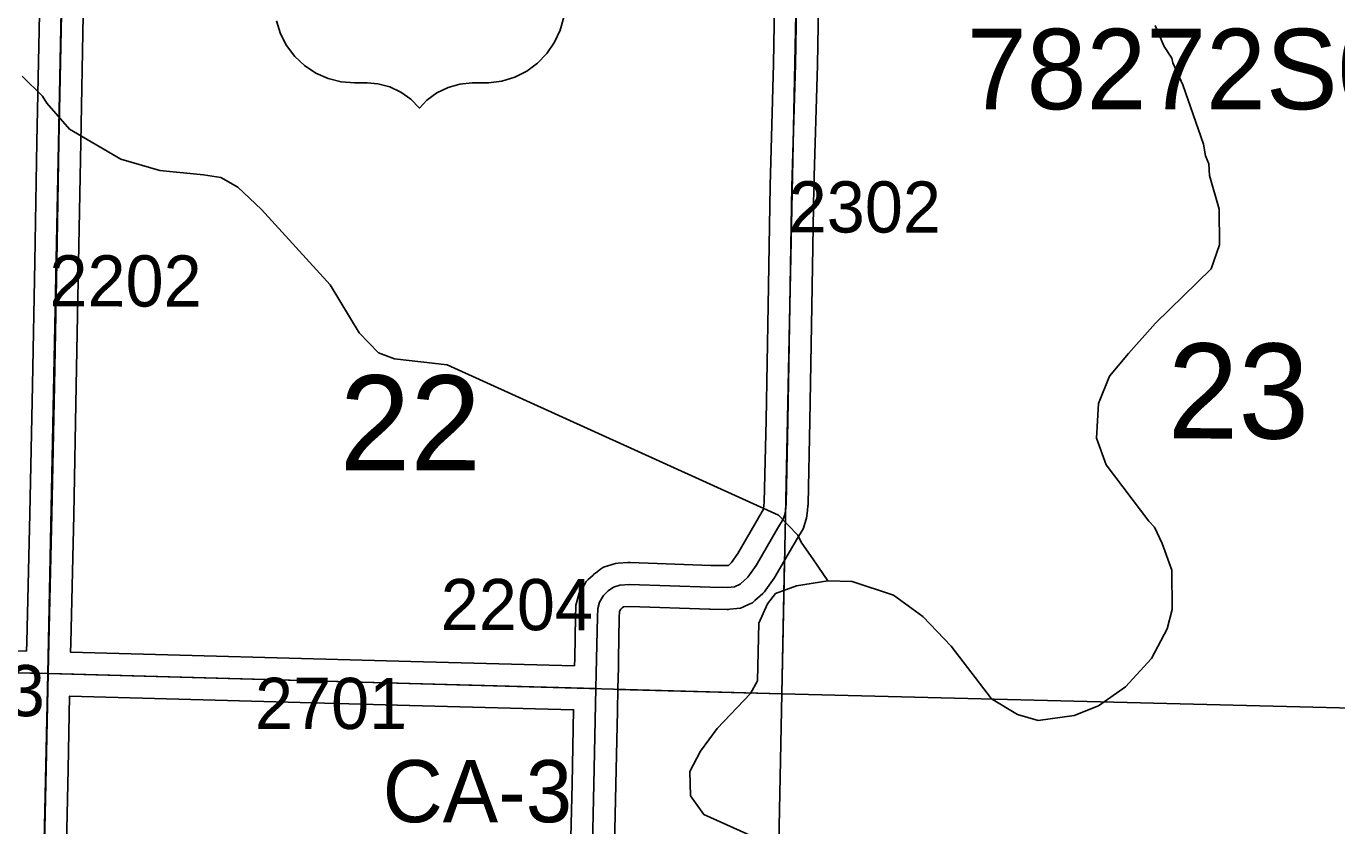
# Model space of a CAD drawing. Extents: x -132.8 to -73.3, y -60 to -26.
# Drawn here: x -101.089 to -99.297, y -49.096 to -48.002 of the extents above; entities that cross this region are included whole.
import ezdxf

# ---------------------------------------------------------------- set-up
doc = ezdxf.new("R2010")
doc.units = 0
for name, color, linetype in [('tdCoHydroRiver', 7, 'Continuous'), ('tdCoSecRdNmbr', 7, 'Continuous'), ('tdCoSecRteBand', 7, 'Continuous'), ('tdCoSecRteCL', 7, 'Continuous'), ('tdCoSectLine', 7, 'Continuous'), ('tdCoSectLinePart', 7, 'Continuous'), ('tdCoSectNmbr', 7, 'Continuous'), ('tdCoShieldUsRte', 7, 'Continuous'), ('tdCoStrucPriMaintName', 7, 'Continuous'), ('tdCoStrucSecCoName', 7, 'Continuous'), ('tdCoSurfGravel', 7, 'Continuous'), ('tdCoTwpBndry', 7, 'Continuous'), ('tdCoTwpBndryShd', 7, 'Continuous')]:
    doc.layers.add(name, color=color, linetype=linetype)

msp = doc.modelspace()

# ---------------------------------------------------------------- linework, layer by layer
at = {"layer": 'tdCoHydroRiver'}
for points in [[(-99.5452, -48.0008), (-99.5332, -48.0295), (-99.5225, -48.0455), (-99.521, -48.0518), (-99.5075, -48.0821), (-99.4793, -48.1632), (-99.4765, -48.179), (-99.4721, -48.1902), (-99.4708, -48.206), (-99.4577, -48.252), (-99.4572, -48.3009), (-99.4689, -48.3338), (-99.5448, -48.4078), (-99.582, -48.4496), (-99.6079, -48.4805), (-99.623, -48.5181), (-99.6256, -48.5653), (-99.6122, -48.6019), (-99.554, -48.679), (-99.5463, -48.687), (-99.5357, -48.7093), (-99.5223, -48.7459), (-99.5219, -48.7996), (-99.5289, -48.8262), (-99.5503, -48.8668), (-99.5859, -48.9054), (-99.6227, -48.9314), (-99.6562, -48.9448), (-99.7053, -48.9516), (-99.7335, -48.9431), (-99.7693, -48.9218), (-99.8245, -48.8496), (-99.8631, -48.8093), (-99.9034, -48.78), (-99.9598, -48.7613), (-99.993, -48.7606)], [(-99.993, -48.7606), (-100.0128, -48.7317), (-100.0297, -48.7077), (-100.0342, -48.6981), (-100.0604, -48.6707), (-100.5135, -48.4649), (-100.5859, -48.457), (-100.6078, -48.4486), (-100.634, -48.4212), (-100.6736, -48.3556), (-100.7675, -48.2526), (-100.8, -48.2219), (-100.8234, -48.2087), (-100.847, -48.205), (-100.9068, -48.199), (-100.9601, -48.1836), (-101.0302, -48.1425), (-101.061, -48.1071), (-101.0671, -48.0975), (-101.0949, -48.0701)], [(-99.993, -48.7606), (-100.0357, -48.7675), (-100.0644, -48.7779), (-100.0757, -48.7919), (-100.0874, -48.8184), (-100.0891, -48.8972), (-100.099, -48.9144), (-100.1442, -48.9623), (-100.167, -48.9933), (-100.1819, -49.0214), (-100.181, -49.0545), (-100.1626, -49.0802), (-100.0814, -49.1167), (-100.0439, -49.1349), (-100.016, -49.1576), (-100.0039, -49.1815), (-100.003, -49.2084), (-100.0096, -49.224), (-100.0242, -49.241), (-100.0513, -49.2546), (-100.0908, -49.2553), (-100.1363, -49.2417)]]:
    msp.add_lwpolyline(points, dxfattribs=at)
at = {"layer": 'tdCoSecRteBand'}
for points in [[(-100.3394, -48.8769), (-100.3392, -48.8666), (-100.3382, -48.8094), (-100.3382, -48.8091), (-100.3382, -48.8087), (-100.3377, -48.7969), (-100.3375, -48.7936), (-100.3367, -48.7905), (-100.3345, -48.7821), (-100.3334, -48.7779), (-100.3311, -48.7742), (-100.3255, -48.7648), (-100.3234, -48.7615), (-100.3206, -48.7587), (-100.3142, -48.7526), (-100.3127, -48.7511), (-100.311, -48.7499), (-100.3038, -48.7447), (-100.2999, -48.7419), (-100.2952, -48.7404), (-100.2866, -48.7377), (-100.2833, -48.7367), (-100.2798, -48.7364), (-100.2665, -48.7354), (-100.2649, -48.7353), (-100.2632, -48.7353), (-100.1531, -48.7393), (-100.1315, -48.7395), (-100.1291, -48.7393), (-100.1249, -48.7355), (-100.1162, -48.7232), (-100.0878, -48.6741), (-100.0877, -48.6739), (-100.0875, -48.6736), (-100.0814, -48.6635), (-100.081, -48.6621), (-100.0805, -48.6572), (-100.08, -48.6527), (-100.0775, -48.5408), (-100.0748, -48.3838), (-100.0721, -48.2206), (-100.0721, -48.2204), (-100.0721, -48.2202), (-100.0672, -48.0534), (-100.065, -47.9185)], [(-100.005, -47.9197), (-100.0072, -48.0546), (-100.0072, -48.0548), (-100.0072, -48.055), (-100.0121, -48.2218), (-100.0148, -48.3848), (-100.0148, -48.3848), (-100.0148, -48.3848), (-100.0175, -48.5419), (-100.0175, -48.542), (-100.0175, -48.5421), (-100.02, -48.6553), (-100.02, -48.6565), (-100.0202, -48.6578), (-100.0208, -48.6636), (-100.0216, -48.6716), (-100.022, -48.6747), (-100.0229, -48.6776), (-100.0254, -48.6853), (-100.0265, -48.6886), (-100.0283, -48.6916), (-100.036, -48.7044), (-100.065, -48.7545), (-100.0657, -48.7556), (-100.0664, -48.7568), (-100.0778, -48.7728), (-100.0797, -48.7755), (-100.0821, -48.7777), (-100.0927, -48.7873), (-100.0962, -48.7905), (-100.1005, -48.7924), (-100.1082, -48.7959), (-100.1126, -48.7979), (-100.1175, -48.7984), (-100.1271, -48.7994), (-100.1288, -48.7995), (-100.1305, -48.7995), (-100.1541, -48.7993), (-100.1545, -48.7993), (-100.1549, -48.7993), (-100.2637, -48.7954), (-100.2719, -48.796), (-100.2726, -48.7962), (-100.2741, -48.7973), (-100.2762, -48.7993), (-100.2776, -48.8016), (-100.2779, -48.8026), (-100.2782, -48.8108), (-100.2792, -48.8677), (-100.2792, -48.8678), (-100.2792, -48.8678), (-100.2794, -48.8783), (-100.2794, -48.8785), (-100.2793, -48.8785), (-100.2801, -48.9084), (-100.2807, -48.9383), (-100.2829, -49.0392), (-100.2829, -49.0393), (-100.2829, -49.0393), (-100.2868, -49.2042)], [(-101.0888, -48.8567), (-101.0885, -48.8445), (-101.0885, -48.8445), (-101.0885, -48.8445), (-101.0843, -48.6687), (-101.0809, -48.4927), (-101.0777, -48.3243), (-101.0747, -48.1598), (-101.0747, -48.1598), (-101.0747, -48.1598), (-101.0712, -47.9854)], [(-101.0113, -47.9866), (-101.0147, -48.1609), (-101.0177, -48.3254), (-101.0177, -48.3254), (-101.0177, -48.3254), (-101.0209, -48.4938), (-101.0209, -48.4938), (-101.0209, -48.4939), (-101.0243, -48.6699), (-101.0243, -48.67), (-101.0243, -48.6701), (-101.0285, -48.8459), (-101.0288, -48.858), (-101.0288, -48.8581), (-101.0287, -48.8581), (-101.0287, -48.8581), (-100.5633, -48.8709), (-100.3394, -48.8769)], [(-101.274, -48.8526), (-101.0888, -48.8567)], [(-100.3468, -49.2028), (-100.3429, -49.0379), (-100.3407, -48.9369), (-100.565, -48.9309), (-100.565, -48.9309), (-100.565, -48.9309), (-101.0301, -48.9181), (-101.0322, -49.0182), (-101.0322, -49.0182), (-101.0322, -49.0182), (-101.0354, -49.1617)]]:
    msp.add_lwpolyline(points, dxfattribs=at)
at = {"layer": 'tdCoSecRteCL'}
for points in [[(-101.0594, -48.8874), (-101.0585, -48.8452), (-101.0543, -48.6693), (-101.0509, -48.4933), (-101.0477, -48.3248), (-101.0447, -48.1603), (-101.0412, -47.986), (-101.0394, -47.8901), (-101.0334, -47.7063), (-101.0304, -47.5354), (-101.0264, -47.3771), (-101.0223, -47.2156), (-101.0171, -47.0588), (-101.0136, -46.948), (-101.0122, -46.8932)], [(-100.3101, -48.9077), (-100.3092, -48.8672), (-100.3082, -48.81), (-100.3077, -48.7981), (-100.3055, -48.7897), (-100.2998, -48.7804), (-100.2934, -48.7742), (-100.2862, -48.769), (-100.2776, -48.7663), (-100.2643, -48.7653), (-100.1538, -48.7693), (-100.1301, -48.7695), (-100.1205, -48.7685), (-100.1129, -48.7651), (-100.1023, -48.7555), (-100.0909, -48.7394), (-100.0618, -48.6891), (-100.0539, -48.6761), (-100.0515, -48.6684), (-100.0506, -48.6604), (-100.05, -48.6546), (-100.0475, -48.5414), (-100.0448, -48.3843), (-100.0421, -48.2211), (-100.0372, -48.0541), (-100.035, -47.919)], [(-102.053, -48.8683), (-101.8107, -48.8743), (-101.3146, -48.8816), (-101.2747, -48.8825), (-101.0594, -48.8874)], [(-101.0815, -49.887), (-101.0797, -49.8225), (-101.0763, -49.659), (-101.0723, -49.4859), (-101.0694, -49.3189), (-101.0654, -49.1611), (-101.0622, -49.0176), (-101.0594, -48.8874)], [(-101.0594, -48.8874), (-101.0408, -48.8878), (-100.5642, -48.9009), (-100.3101, -48.9077)], [(-100.3309, -49.9076), (-100.3296, -49.8465), (-100.3272, -49.6891), (-100.3232, -49.5333), (-100.32, -49.3606), (-100.3168, -49.2035), (-100.3129, -49.0386), (-100.3101, -48.9077)]]:
    msp.add_lwpolyline(points, dxfattribs=at)
at = {"layer": 'tdCoSectLine'}
for points in [[(-101.0598, -48.8874), (-101.0397, -47.8901)], [(-100.056, -48.9152), (-100.0354, -47.919)], [(-102.0534, -48.8686), (-101.0598, -48.8874)], [(-101.0819, -49.887), (-101.0598, -48.8874)], [(-101.0598, -48.8874), (-100.056, -48.9152)], [(-100.0759, -49.9151), (-100.056, -48.9152)], [(-100.056, -48.9152), (-99.0572, -48.9401)]]:
    msp.add_lwpolyline(points, dxfattribs=at)
at = {"layer": 'tdCoSectLinePart'}
for points in [[(-100.056, -48.9152), (-100.0522, -48.7319)], [(-100.2807, -48.909), (-100.056, -48.9152)], [(-100.0759, -49.9151), (-100.056, -48.9152)], [(-100.056, -48.9152), (-99.0572, -48.9401)]]:
    msp.add_lwpolyline(points, dxfattribs=at)
at = {"layer": 'tdCoShieldUsRte'}
msp.add_lwpolyline([(-100.3543, -47.9894), (-100.3591, -48.0071), (-100.3668, -48.0238), (-100.3772, -48.039), (-100.3899, -48.0523), (-100.4047, -48.0632), (-100.4211, -48.0715), (-100.4387, -48.077), (-100.457, -48.0794), (-100.4661, -48.0795), (-100.4794, -48.0795), (-100.4963, -48.0811), (-100.5125, -48.0857), (-100.5277, -48.0931), (-100.5413, -48.1032), (-100.5514, -48.1138), (-100.5632, -48.1017), (-100.577, -48.092), (-100.5923, -48.0849), (-100.6087, -48.0807), (-100.6233, -48.0795), (-100.6404, -48.0795), (-100.6588, -48.078), (-100.6766, -48.0734), (-100.6934, -48.0659), (-100.7087, -48.0557), (-100.7221, -48.0431), (-100.7332, -48.0284), (-100.7417, -48.0121), (-100.7473, -47.9946)], dxfattribs=at)
at = {"layer": 'tdCoSurfGravel'}
msp.add_line((-101.2747, -48.8825), (-101.0594, -48.8874), dxfattribs=at)
for points in [[(-101.0815, -49.887), (-101.0797, -49.8225), (-101.0763, -49.659), (-101.0723, -49.4859), (-101.0694, -49.3189), (-101.0654, -49.1611), (-101.0622, -49.0176), (-101.0594, -48.8874), (-101.0585, -48.8452), (-101.0543, -48.6693), (-101.0509, -48.4933), (-101.0477, -48.3248), (-101.0447, -48.1603), (-101.0412, -47.986), (-101.0394, -47.8901)], [(-100.0506, -48.6604), (-100.05, -48.6546), (-100.0475, -48.5414), (-100.0448, -48.3843), (-100.0421, -48.2211), (-100.0372, -48.0541), (-100.035, -47.919), (-100.035, -47.919)], [(-100.3101, -48.9077), (-100.3092, -48.8672), (-100.3082, -48.81), (-100.3077, -48.7981), (-100.3055, -48.7897), (-100.2998, -48.7804), (-100.2934, -48.7742), (-100.2862, -48.769), (-100.2776, -48.7663), (-100.2643, -48.7653), (-100.1538, -48.7693), (-100.1301, -48.7695), (-100.1205, -48.7685), (-100.1129, -48.7651), (-100.1023, -48.7555), (-100.0909, -48.7394), (-100.0618, -48.6891), (-100.0539, -48.6761), (-100.0515, -48.6684), (-100.0506, -48.6604)], [(-101.0594, -48.8874), (-101.0408, -48.8878), (-100.5642, -48.9009), (-100.3101, -48.9077)], [(-100.3309, -49.9076), (-100.3296, -49.8465), (-100.3272, -49.6891), (-100.3232, -49.5333), (-100.32, -49.3606), (-100.3168, -49.2035), (-100.3129, -49.0386), (-100.3101, -48.9077)]]:
    msp.add_lwpolyline(points, dxfattribs=at)
at = {"layer": 'tdCoTwpBndry'}
msp.add_lwpolyline([(-100.2805, -48.909), (-100.056, -48.9152), (-99.0572, -48.9401), (-98.0879, -48.9643)], dxfattribs=at)
at = {"layer": 'tdCoTwpBndryShd'}
msp.add_lwpolyline([(-104.0121, -48.8204), (-103.0498, -48.8405), (-102.0534, -48.8686), (-101.0598, -48.8874), (-100.056, -48.9152), (-99.0572, -48.9401), (-98.0579, -48.9651)], dxfattribs=at)

# ---------------------------------------------------------------- texts
at = {"layer": 'tdCoSecRdNmbr'}
for s, rotation, p in [('2302', 359.9246, (-100.0466, -48.2839)), ('2202', 359.9238, (-101.0577, -48.3851)), ('2204', 359.9244, (-100.5225, -48.8278)), ('2803', 359.9236, (-101.2722, -48.9454)), ('2701', 359.924, (-100.7766, -48.963))]:
    msp.add_text(s, height=0.07, rotation=rotation, dxfattribs=at).set_placement(p)
at = {"layer": 'tdCoSectNmbr'}
for s, rotation, p in [('23', 359.9249, (-99.5282, -48.5657)), ('22', 359.9241, (-100.6608, -48.6093))]:
    msp.add_text(s, height=0.13, rotation=rotation, dxfattribs=at).set_placement(p)
at = {"layer": 'tdCoStrucPriMaintName'}
msp.add_text('78272S006', height=0.11, dxfattribs=at).set_placement((-99.8029, -48.1154))
msp.add_text('78272S006', height=0.11, dxfattribs=at).set_placement((-99.8029, -48.1154))
msp.add_text('78272S006', height=0.11, dxfattribs=at).set_placement((-99.8029, -48.1154))
at = {"layer": 'tdCoStrucSecCoName'}
msp.add_text('CA-3', height=0.085, dxfattribs=at).set_placement((-100.6018, -49.0907))

doc.saveas('drawing.dxf')
